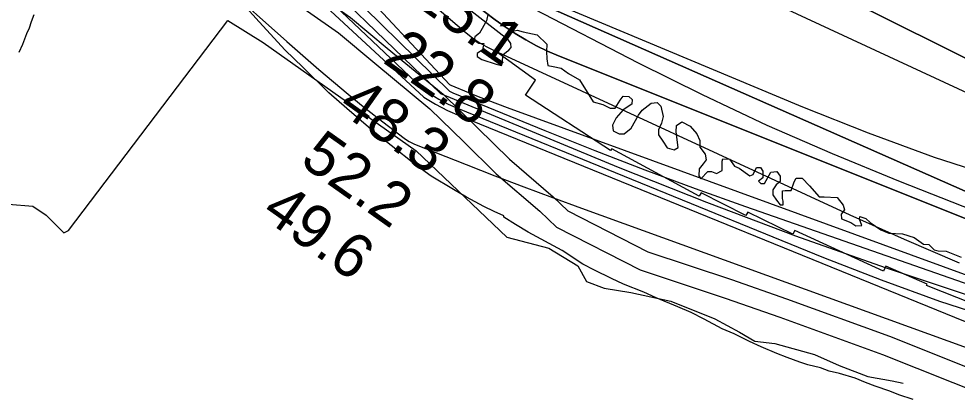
# Model space of a CAD drawing. Extents: x 3180038 to 3217926, y 922069 to 947485.
# Drawn here: x 3205543 to 3206974, y 928467 to 929045 of the extents above; entities that cross this region are included whole.
import ezdxf

# ---------------------------------------------------------------- set-up
doc = ezdxf.new("R2010")
doc.units = 0
for name, color, linetype in [('V-RIVR-EDGE', 7, 'Continuous'), ('V-RIVR-RANG', 7, 'Continuous'), ('V-ROAD-CNTR', 7, 'Continuous'), ('V-RRAP-RVMT', 7, 'Continuous'), ('V-SITE-VEGE', 7, 'Continuous'), ('V-TOPO-DPTH', 7, 'Continuous'), ('V-TOPO-MAJR', 7, 'Continuous'), ('V-TOPO-MINR', 7, 'Continuous'), ('V-TOPO-SHOR', 7, 'Continuous'), ('V-TOPO-WATR', 7, 'Continuous')]:
    doc.layers.add(name, color=color, linetype=linetype)

msp = doc.modelspace()

# ---------------------------------------------------------------- linework, layer by layer
at = {"layer": 'V-RIVR-EDGE'}
for points in [[(3206258.1, 929051.3), (3206256.2, 929042.1), (3206245.5, 929023.2), (3206238.1, 929017.2), (3206237.2, 929012.1), (3206244.6, 929007.9), (3206251.9, 929007), (3206250.1, 928997.8), (3206241.8, 928992.2), (3206241.7, 928987.6), (3206249.1, 928983), (3206270.8, 928975.5), (3206279.1, 928973.7), (3206280.5, 928978.3), (3206281, 928989.8), (3206286.6, 928994.4), (3206290.3, 928997.2), (3206294, 929001.3), (3206293.1, 929007.3), (3206288.5, 929013.8), (3206288.5, 929019.4), (3206294, 929025.8), (3206302.8, 929027.6), (3206312, 929025.3), (3206333.3, 929020.6), (3206348, 929006.3), (3206347.5, 928995.2), (3206348, 928983.7), (3206349.8, 928973.5), (3206357.6, 928972.1), (3206370.1, 928969.7), (3206381.2, 928961.4), (3206398.2, 928951.7), (3206412, 928929), (3206418.9, 928917.9), (3206433.7, 928914.2), (3206444.8, 928908.6), (3206452.2, 928908.6), (3206460, 928920.6), (3206464.7, 928927), (3206473.4, 928926.1), (3206478.5, 928921.9), (3206478, 928914.5), (3206464.6, 928905.8), (3206454, 928893.8), (3206448.4, 928882.7), (3206449.3, 928873.9), (3206458.5, 928869.3), (3206466.4, 928869.3), (3206477, 928878), (3206488.2, 928897.9), (3206493.7, 928905.2), (3206507.1, 928916.3), (3206516.4, 928917.2), (3206521.9, 928911.6), (3206525.6, 928895.9), (3206523.2, 928885.3), (3206518.6, 928875.2), (3206518.6, 928867.8), (3206525, 928858.1), (3206531.9, 928847.9), (3206542.5, 928844.6), (3206548.5, 928848.3), (3206545.4, 928872.3), (3206545.9, 928882), (3206554.2, 928887.5), (3206566.6, 928881), (3206577.2, 928869), (3206581.8, 928859.3), (3206581.8, 928848.7), (3206589.6, 928838), (3206591.4, 928829.7), (3206586.8, 928823.3), (3206580.8, 928815.9), (3206580.3, 928805.3), (3206583.1, 928800.6), (3206593.7, 928811.7), (3206599.3, 928811.7), (3206607.1, 928808.9), (3206615.9, 928813), (3206615.9, 928827.3), (3206616.9, 928831), (3206626.6, 928830.5), (3206634.4, 928819.9), (3206641.8, 928816.7), (3206657.9, 928805.1), (3206663, 928806.9), (3206668.1, 928818), (3206674.1, 928818), (3206677.8, 928812.4), (3206677.8, 928802.2), (3206671.3, 928796.7), (3206674.5, 928793.5), (3206680, 928793.5), (3206689.8, 928810.5), (3206699, 928811.9)], [(3206699, 928811.9), (3206704.1, 928804.5), (3206704.1, 928796.6), (3206698, 928791.1), (3206692.9, 928783.7), (3206692.9, 928775.9), (3206698.5, 928768), (3206704, 928760.6), (3206708.6, 928760.6), (3206708.6, 928766.6), (3206707.7, 928770.3), (3206707.7, 928782.3), (3206711.9, 928782.8), (3206721.1, 928782.7), (3206725.3, 928796.1), (3206728.6, 928801.7), (3206737.8, 928801.6), (3206748.8, 928789.6), (3206763.6, 928772.9), (3206771, 928772.9), (3206791.3, 928771.9), (3206800, 928760.4), (3206802.3, 928753.4), (3206797.2, 928746.5), (3206797.7, 928739.6), (3206812, 928734), (3206819.8, 928728.9), (3206828.6, 928729.4), (3206824.9, 928739.1), (3206825.9, 928742.8), (3206834.6, 928740), (3206841.5, 928733.9), (3206857.7, 928722.8), (3206869.7, 928717.3), (3206890.9, 928716.3), (3206908.5, 928711.1), (3206922.8, 928700.5), (3206931.1, 928700), (3206938.9, 928692.1), (3206944.9, 928690.7), (3206957.4, 928690.2), (3206980.4, 928681)]]:
    msp.add_lwpolyline(points, dxfattribs=at)
at = {"layer": 'V-ROAD-CNTR'}
for points in [[(3205511.7, 929200.2), (3205557.9, 929236.8), (3205603.9, 929258.8), (3205665.3, 929270.9), (3205719.9, 929260.8), (3205765.8, 929235.3), (3205853.3, 929179.2), (3205957.8, 929111.7), (3206048.6, 929047.2), (3206104.8, 929000)], [(3205534.5, 929180), (3205573.9, 929211.2), (3205613.4, 929230.1), (3205665.5, 929240.4), (3205709.6, 929232.2), (3205750.4, 929209.5), (3205837, 929154), (3205941, 929086.8), (3206030.2, 929023.4), (3206085.6, 928977)], [(3206104.7, 929000.1), (3206190, 928929.7), (3206242.4, 928878.4), (3206291.3, 928830.4), (3206357.6, 928773.1), (3206380.2, 928751.5), (3206502.2, 928689), (3206630, 928646.6), (3206713.7, 928617.3), (3206870.8, 928560.1), (3207030.2, 928496.6), (3207256.4, 928420.2), (3207419.9, 928362.1), (3207485.5, 928333.9), (3207538.3, 928311.7), (3207589.9, 928287.6), (3207617.4, 928277.4), (3207658.4, 928270.5), (3207782.1, 928259.5), (3207860.1, 928249.6), (3207902.9, 928243.4)], [(3206085.6, 928977), (3206169.9, 928907.4), (3206221.4, 928856.9), (3206270.9, 928808.3), (3206337.4, 928750.9), (3206362.7, 928726.8), (3206490.5, 928661.3), (3206620.4, 928618.2), (3206703.6, 928589.1), (3206860.1, 928532.1), (3207019.8, 928468.4), (3207246.6, 928391.8), (3207409, 928334.2), (3207473.8, 928306.3), (3207526.2, 928284.3), (3207578.3, 928259.9), (3207609.7, 928248.3), (3207654.6, 928240.8), (3207778.8, 928229.6), (3207856.1, 928219.8), (3207895.1, 928214.2)]]:
    msp.add_lwpolyline(points, dxfattribs=at)
at = {"layer": 'V-RRAP-RVMT'}
msp.add_lwpolyline([(3206998.1, 928609.5), (3206927.5, 928637.8), (3206928.2, 928639.5), (3206865.5, 928667.1), (3206861.9, 928659.6), (3206726.3, 928721.5), (3206723.5, 928716), (3206654.6, 928749.7), (3206651.8, 928744.6), (3206583.5, 928779.3), (3206580.7, 928774.2), (3206447.3, 928846.2), (3206445.5, 928843.8), (3206315.4, 928928.1), (3206331.1, 928951.4), (3206269.7, 928995.5), (3206284.7, 929016.2), (3206227.6, 929060.7)], dxfattribs=at)
at = {"layer": 'V-SITE-VEGE'}
for p, q in [((3205909.5, 929040.5), (3205884.8, 929067.1)), ((3205565.5, 929050.9), (3205561.5, 929040.1)), ((3205558.4, 929030.8), (3205554.4, 929022.2)), ((3205561.5, 929040.1), (3205558.4, 929030.8)), ((3205948.9, 928996.8), (3205909.5, 929040.5)), ((3205554.4, 929022.2), (3205548.1, 929005.9)), ((3205548.1, 929005.9), (3205542.6, 928993.5)), ((3205976, 928971), (3205948.9, 928996.8)), ((3206015.4, 928932), (3205976, 928971)), ((3206043.2, 928907.8), (3206015.4, 928932)), ((3206083.4, 928873.4), (3206043.2, 928907.8)), ((3206110.5, 928851.5), (3206083.4, 928873.4)), ((3206147.6, 928821.7), (3206110.5, 928851.5)), ((3206171.6, 928804.5), (3206147.6, 928821.7)), ((3206205.7, 928784.1), (3206171.6, 928804.5)), ((3206225.8, 928772.4), (3206205.7, 928784.1)), ((3206252.2, 928758.3), (3206225.8, 928772.4)), ((3206267.7, 928750.4), (3206252.2, 928758.3)), ((3206282.4, 928744.1), (3206267.7, 928750.4)), ((3206282.4, 928741.8), (3206282.4, 928744.1)), ((3206300.2, 928730.8), (3206282.4, 928741.8)), ((3206319.6, 928719.1), (3206300.2, 928730.8)), ((3206371.5, 928690.8), (3206319.6, 928719.1)), ((3206403.2, 928670.4), (3206371.5, 928690.8)), ((3206421, 928661), (3206403.2, 928670.4)), ((3206446.6, 928648.5), (3206421, 928661)), ((3206465.2, 928639.8), (3206446.6, 928648.5)), ((3206496.2, 928627.2), (3206465.2, 928639.8)), ((3206514.8, 928618.6), (3206496.2, 928627.2)), ((3206548.1, 928605.2), (3206514.8, 928618.6)), ((3206568.3, 928596.5), (3206548.1, 928605.2)), ((3206588.4, 928586.3), (3206568.3, 928596.5)), ((3206615.5, 928571.4), (3206588.4, 928586.3)), ((3206634.1, 928563.6), (3206615.5, 928571.4)), ((3206657.4, 928551.8), (3206634.1, 928563.6)), ((3206675.2, 928543.9), (3206657.4, 928551.8)), ((3206699.2, 928533.7), (3206675.2, 928543.9)), ((3206714.7, 928527.4), (3206699.2, 928533.7)), ((3206734.1, 928520.3), (3206714.7, 928527.4)), ((3206746.5, 928516.4), (3206734.1, 928520.3)), ((3206765.9, 928511.6), (3206746.5, 928516.4)), ((3206779.1, 928506.9), (3206765.9, 928511.6)), ((3206794.6, 928502.9), (3206779.1, 928506.9)), ((3206818.6, 928495.8), (3206794.6, 928502.9)), ((3206834.1, 928489.5), (3206818.6, 928495.8)), ((3206848.9, 928484), (3206834.1, 928489.5)), ((3206871.4, 928476.1), (3206848.9, 928484)), ((3206885.3, 928470.6), (3206871.4, 928476.1)), ((3206907, 928463.4), (3206885.3, 928470.6))]:
    msp.add_line(p, q, dxfattribs=at)
at = {"layer": 'V-TOPO-DPTH'}
for points in [[(3207038.2, 928959.1), (3206955.3, 929000.6), (3206872.4, 929041.9), (3206434.7, 929259.6), (3206429.9, 929262.1), (3206425.3, 929264.7), (3206420.8, 929267.6), (3206416.3, 929270.5), (3206297.7, 929353.6), (3206234.6, 929398.9), (3206172.2, 929445.2), (3206110.8, 929492.8), (3206050.2, 929541.4), (3205687.1, 929839.3), (3205656.9, 929863.9), (3205626.6, 929888.4), (3205596.1, 929912.6), (3205565.6, 929936.7), (3205552, 929947.3), (3205514.3, 929976.3)], [(3205514.3, 929976.3), (3205552, 929947.3), (3205565.6, 929936.7), (3205596.1, 929912.6), (3205626.6, 929888.4), (3205656.9, 929863.9), (3205687.1, 929839.3), (3206050.2, 929541.4), (3206110.8, 929492.8), (3206172.2, 929445.2), (3206234.6, 929398.9), (3206297.7, 929353.6), (3206416.3, 929270.5), (3206420.8, 929267.6), (3206425.3, 929264.7), (3206429.9, 929262.1), (3206434.7, 929259.6), (3206872.4, 929041.9), (3206955.3, 929000.6), (3207038.2, 928959.1)], [(3205529.3, 929709.7), (3205556.3, 929686.3), (3205747.3, 929519.4), (3205836.3, 929443.4), (3205926.5, 929368.8), (3206018.3, 929296.4), (3206111.3, 929225.4), (3206275.1, 929103.2), (3206287.3, 929094.7), (3206299.8, 929086.8), (3206312.8, 929079.8), (3206326.1, 929073.4), (3207025.4, 928764.6)], [(3207025.4, 928764.6), (3206326.1, 929073.4), (3206312.8, 929079.8), (3206299.8, 929086.8), (3206287.3, 929094.7), (3206275.1, 929103.2), (3206111.3, 929225.4), (3206018.3, 929296.4), (3205926.5, 929368.8), (3205836.3, 929443.4), (3205747.3, 929519.4), (3205556.3, 929686.3), (3205529.3, 929709.7)], [(3205498.8, 929676.1), (3205568.1, 929616.6), (3205615.4, 929576.2), (3205663, 929536.2), (3205710.9, 929496.5), (3205759, 929457.1), (3206239.9, 929066.3), (3206254.6, 929054.8), (3206269.5, 929043.6), (3206284.7, 929032.8), (3206300.1, 929022.4), (3206316, 929012.7), (3206332.2, 929003.7), (3206349, 928995.6), (3206366, 928988.2), (3207290.2, 928618.3)], [(3207290.2, 928618.3), (3206366, 928988.2), (3206349, 928995.6), (3206332.2, 929003.7), (3206316, 929012.7), (3206300.1, 929022.4), (3206284.7, 929032.8), (3206269.5, 929043.6), (3206254.6, 929054.8), (3206239.9, 929066.3), (3205759, 929457.1), (3205710.9, 929496.5), (3205663, 929536.2), (3205615.4, 929576.2), (3205568.1, 929616.6), (3205498.8, 929676.1)], [(3205472.7, 929641.8), (3205795.3, 929359.8), (3205861.3, 929299.7), (3205925.7, 929238.1), (3205987.6, 929173.9), (3206047.9, 929108.2), (3206199.6, 928944.5), (3206200.6, 928943.9), (3206201.6, 928943.5), (3206228.7, 928932.3), (3206243.3, 928926.4), (3206258, 928920.6), (3206272.8, 928915), (3206287.6, 928909.5), (3207304, 928538.3), (3207310.1, 928536.5), (3207316.3, 928535.1), (3207322.6, 928534.4), (3207329, 928534.1), (3207552, 928537.9), (3207632.5, 928551.3), (3207691.8, 928547.4), (3207782.7, 928527.6), (3207879.6, 928470.3)]]:
    msp.add_lwpolyline(points, dxfattribs=at)
at = {"layer": 'V-TOPO-MAJR'}
msp.add_lwpolyline([(3205444.9, 929599.1), (3205600.8, 929467.5), (3206157.3, 928939.5), (3206170.2, 928930.4), (3206183.6, 928922.1), (3206197.5, 928914.8), (3206211.9, 928908.2), (3206770, 928680.3), (3206858.2, 928646), (3206947.2, 928613.8), (3207037.2, 928584.7), (3207128, 928557.7), (3207271.4, 928517.7), (3207291, 928512.6), (3207310.8, 928508), (3207330.7, 928504.1), (3207350.7, 928500.7), (3207437, 928487.7), (3207474.9, 928481.9), (3207508.3, 928476.6)], dxfattribs=at)
at = {"layer": 'V-TOPO-MINR'}
for points in [[(3207038.2, 928959.1), (3206955.3, 929000.6), (3206872.4, 929041.9), (3206434.7, 929259.6), (3206429.9, 929262.1), (3206425.3, 929264.7), (3206420.8, 929267.6), (3206416.3, 929270.5), (3206297.7, 929353.6), (3206234.6, 929398.9), (3206172.2, 929445.2), (3206110.8, 929492.8), (3206050.2, 929541.4), (3205687.1, 929839.3), (3205656.9, 929863.9), (3205626.6, 929888.4), (3205596.1, 929912.6), (3205565.6, 929936.7), (3205552, 929947.3), (3205514.3, 929976.3)], [(3207038.2, 928959.1), (3206955.3, 929000.6), (3206872.4, 929041.9), (3206434.7, 929259.6), (3206429.9, 929262.1), (3206425.3, 929264.7), (3206420.8, 929267.6), (3206416.3, 929270.5), (3206297.7, 929353.6), (3206234.6, 929398.9), (3206172.2, 929445.2), (3206110.8, 929492.8), (3206050.2, 929541.4), (3205687.1, 929839.3), (3205656.9, 929863.9), (3205626.6, 929888.4), (3205596.1, 929912.6), (3205565.6, 929936.7), (3205552, 929947.3), (3205514.3, 929976.3)], [(3205529.3, 929709.7), (3205556.3, 929686.3), (3205747.3, 929519.4), (3205836.3, 929443.4), (3205926.5, 929368.8), (3206018.3, 929296.4), (3206111.3, 929225.4), (3206275.1, 929103.2), (3206287.3, 929094.7), (3206299.8, 929086.8), (3206312.8, 929079.8), (3206326.1, 929073.4), (3207025.4, 928764.6)], [(3205529.3, 929709.7), (3205556.3, 929686.3), (3205747.3, 929519.4), (3205836.3, 929443.4), (3205926.5, 929368.8), (3206018.3, 929296.4), (3206111.3, 929225.4), (3206275.1, 929103.2), (3206287.3, 929094.7), (3206299.8, 929086.8), (3206312.8, 929079.8), (3206326.1, 929073.4), (3207025.4, 928764.6)], [(3205530, 929678.8), (3205641.6, 929582.1), (3205719.2, 929516.4), (3205797.7, 929451.9), (3205877.6, 929389.1), (3205958.4, 929327.5), (3206262.5, 929101.1), (3206278.4, 929089.9), (3206294.5, 929079.3), (3206311.2, 929069.5), (3206328.2, 929060.1), (3206487.6, 928977.9), (3206585.3, 928929.3), (3206683.8, 928882.7), (3206783.7, 928839.2), (3206884.5, 928797.6), (3207310.7, 928629.2)], [(3205472.7, 929641.8), (3205795.3, 929359.8), (3205861.3, 929299.7), (3205925.7, 929238.1), (3205987.6, 929173.9), (3206047.9, 929108.2), (3206199.6, 928944.5), (3206200.6, 928943.9), (3206201.6, 928943.5), (3206228.7, 928932.3), (3206243.3, 928926.4), (3206258, 928920.6), (3206272.8, 928915), (3206287.6, 928909.5), (3207304, 928538.3), (3207310.1, 928536.5), (3207316.3, 928535.1), (3207322.6, 928534.4), (3207329, 928534.1), (3207552, 928537.9), (3207632.5, 928551.3), (3207691.8, 928547.4), (3207782.7, 928527.6), (3207879.6, 928470.3)], [(3205539.4, 929612.7), (3205555.4, 929599.2), (3205653.2, 929517.1), (3205718, 929462.3), (3205782.5, 929407.4), (3205846.7, 929352), (3205910.6, 929296.3), (3206023.6, 929197.4), (3206060.1, 929165.5), (3206096.7, 929133.7), (3206133.5, 929102.1), (3206170.3, 929070.5), (3206225, 929023.7), (3206234.8, 929016), (3206244.9, 929008.9), (3206255.6, 929002.7), (3206266.7, 928997), (3206810.3, 928745.6), (3206893.5, 928708.3), (3206977.2, 928672.3)], [(3205466.4, 929601), (3205668.4, 929428.6), (3205707.2, 929393.9), (3206186, 928930.7), (3206456.8, 928818.3), (3206591.7, 928764.9), (3206727.4, 928713.5), (3206864.2, 928665.2), (3207001.7, 928619), (3207285.6, 928527.2), (3207299.4, 928523.3), (3207313.3, 928520.2), (3207327.4, 928518.1), (3207341.6, 928516.8), (3207535, 928506)], [(3205489.7, 929602.9), (3205733.4, 929392.6), (3206199.6, 928934.2), (3206205, 928931.7), (3206345.3, 928874.2), (3206421.3, 928843.7), (3206497.6, 928814), (3206574.3, 928785.6), (3206651.4, 928758), (3207294.9, 928533), (3207304.8, 928530.1), (3207314.8, 928527.9), (3207325, 928526.6), (3207335.3, 928526.1), (3207534.3, 928525.2)], [(3205530.9, 929508.8), (3205547.8, 929493.7), (3205564, 929478.1), (3206160.7, 928925.5), (3206178.2, 928914.6), (3206196.5, 928905.1), (3206215.4, 928896.5), (3207087.4, 928541.1), (3207122.6, 928527.4), (3207158.2, 928514.6), (3207194.2, 928503.1), (3207230.4, 928492.4), (3207267.9, 928482), (3207285.7, 928477.3), (3207303.6, 928472.9), (3207321.5, 928469), (3207339.5, 928465.4), (3207357.5, 928461.7), (3207375.5, 928457.7), (3207393.3, 928453.2), (3207411, 928448.4), (3207479.4, 928428.8)], [(3205504.7, 929497.7), (3205859.3, 929092.9), (3205905.2, 929051.5), (3205951.5, 929010.4), (3206000.2, 928967.7), (3206022.6, 928948.5), (3206045.2, 928929.6), (3206068.1, 928911.1), (3206091.2, 928892.9), (3206130.6, 928862.6), (3206134.3, 928859.9), (3206138.2, 928857.5), (3206142.3, 928855.4), (3206146.5, 928853.5), (3206225.3, 928822.3), (3206269.1, 928805.2), (3206313, 928788.4), (3206357, 928771.9), (3206401.1, 928755.7), (3207241.9, 928450.7)], [(3207347.5, 928765.5), (3206709.4, 929061.9), (3206656.3, 929087.1), (3206603.6, 929113), (3206551.4, 929139.9), (3206499.4, 929167.3), (3206449.8, 929194.2), (3206423.1, 929209), (3206396.6, 929224.2), (3206370.5, 929240), (3206344.7, 929256.2), (3206239.9, 929323.3), (3206161.3, 929372.7), (3206082.2, 929421)], [(3206323.2, 929084.8), (3206738.1, 928910.7), (3206838.2, 928870.9), (3206939.2, 928833.7), (3207041.6, 928800.4)]]:
    msp.add_lwpolyline(points, dxfattribs=at)
at = {"layer": 'V-TOPO-SHOR'}
msp.add_lwpolyline([(3205527.1, 928762), (3205564.3, 928758.7), (3205584.6, 928745.1), (3205594.7, 928735), (3205611.6, 928718.1), (3205618.4, 928721.5), (3205861.6, 929042.4), (3205915.6, 929008.6), (3206148.7, 928843.1), (3206287.2, 928711.4), (3206351.4, 928694.5), (3206395.3, 928667.5), (3206408.8, 928643.8), (3206435.8, 928633.7), (3206476.4, 928626.9), (3206537.2, 928613.4), (3206604.7, 928586.4), (3206641.9, 928566.1), (3206665.5, 928552.6), (3206695.9, 928549.2), (3206756.7, 928532.3), (3206793.9, 928515.4), (3206837.8, 928498.6), (3206875, 928491.8), (3206891.8, 928488.4)], dxfattribs=at)
at = {"layer": 'V-TOPO-WATR'}
msp.add_lwpolyline([(3205498.8, 929676.1), (3205568.1, 929616.6), (3205615.4, 929576.2), (3205663, 929536.2), (3205710.9, 929496.5), (3205759, 929457.1), (3206239.9, 929066.3), (3206254.6, 929054.8), (3206269.5, 929043.6), (3206284.7, 929032.8), (3206300.1, 929022.4), (3206316, 929012.7), (3206332.2, 929003.7), (3206349, 928995.6), (3206366, 928988.2), (3207290.2, 928618.3)], dxfattribs=at)

# ---------------------------------------------------------------- texts
at = {"layer": 'V-RIVR-RANG'}
for s, p in [('15.1', (3206139.6, 929071.1)), ('22.8', (3206096, 928979.4)), ('48.3', (3206027, 928905.8)), ('52.2', (3205969.4, 928824)), ('49.6', (3205910.3, 928743.4))]:
    msp.add_text(s, height=67, rotation=324.6783, dxfattribs=at).set_placement(p)

doc.saveas('drawing.dxf')
